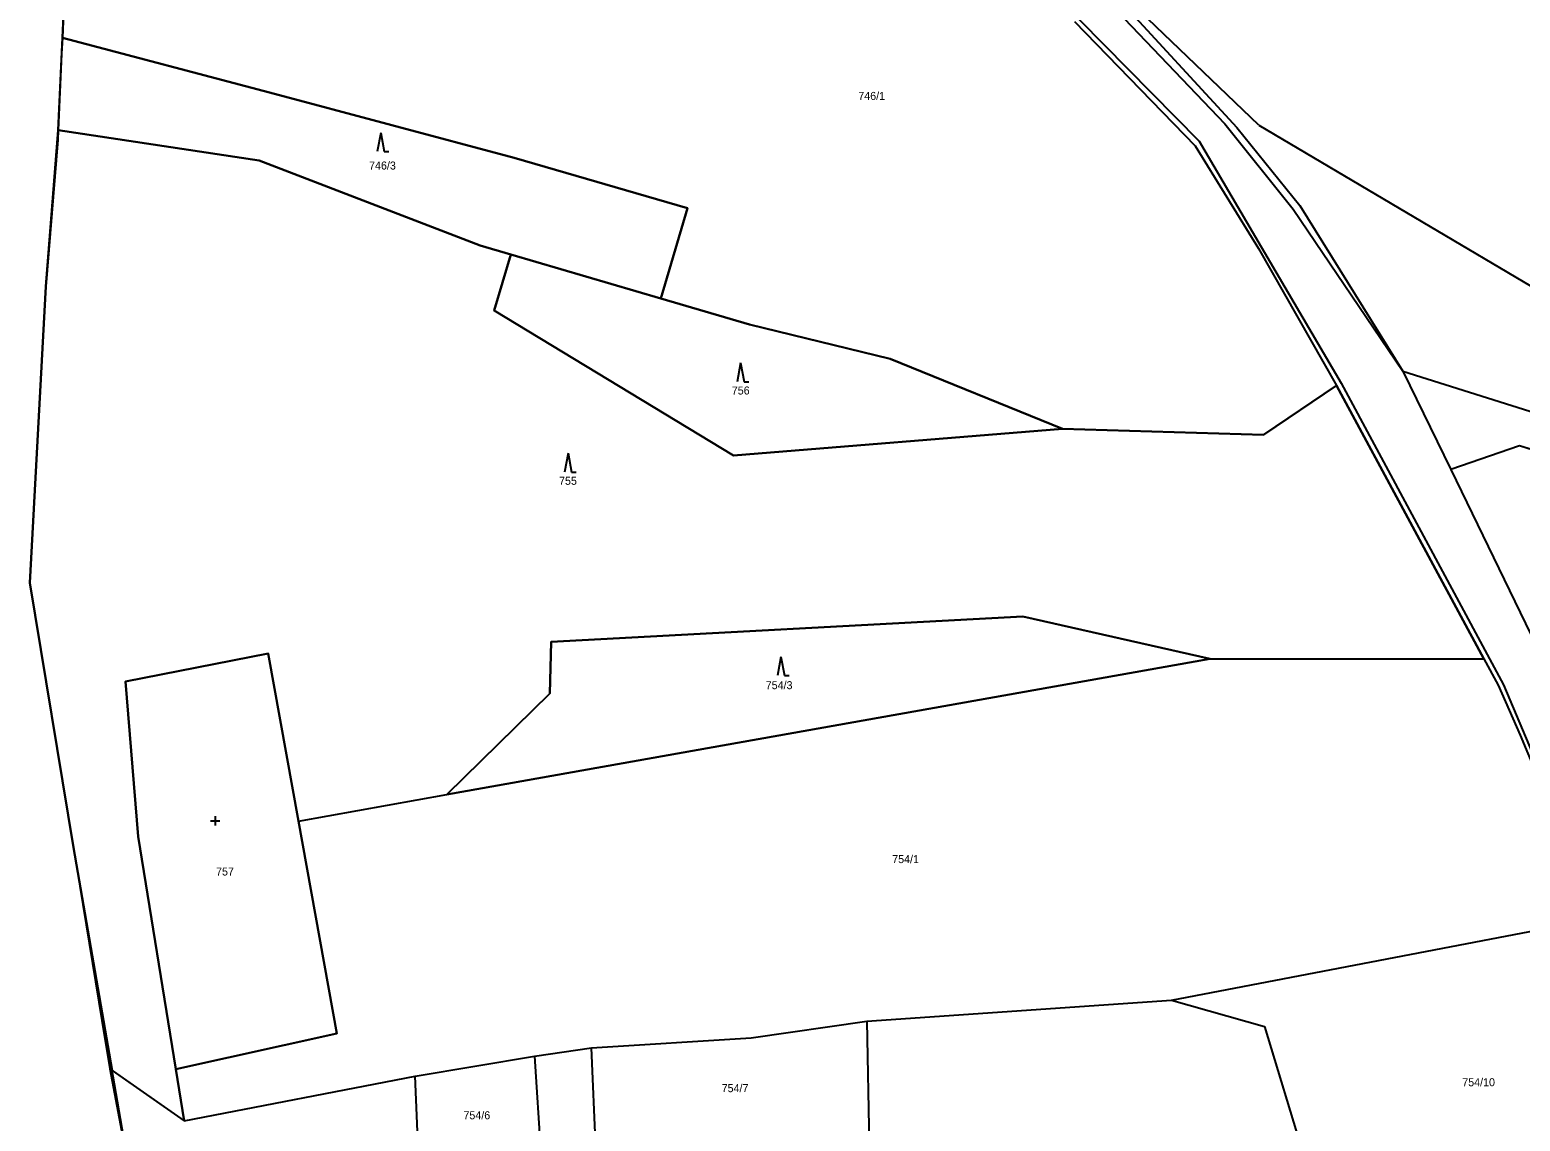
# Model space of a CAD drawing. Extents: x -760642 to -757221, y -1092371 to -1088855.
# Drawn here: x -760595.1 to -760278.5, y -1091408.1 to -1091176.2 of the extents above; entities that cross this region are included whole.
import ezdxf

# ---------------------------------------------------------------- set-up
doc = ezdxf.new("R2010")
doc.units = 0
for name, color, linetype in [('Vrstva 1', 7, 'Continuous'), ('Vrstva 13', 7, 'Continuous'), ('Vrstva 18', 7, 'Continuous'), ('Vrstva 25', 7, 'Continuous'), ('Vrstva 28', 7, 'Continuous'), ('Vrstva 30', 7, 'Continuous'), ('Vrstva 4', 7, 'Continuous')]:
    doc.layers.add(name, color=color, linetype=linetype)

msp = doc.modelspace()

# ---------------------------------------------------------------- linework, layer by layer
at = {"layer": 'Vrstva 1'}
for p, q in [((-760334.03, -1091196.47), (-760385.31, -1091147.41)), ((-760368.71, -1091164.43), (-760338.69, -1091197.03)), ((-760373.22, -1091174.51), (-760347.55, -1091200.86)), ((-760588.15, -1091177.97), (-760544.19, -1091189.57)), ((-760544.19, -1091189.57), (-760492.22, -1091203.44)), ((-760334.03, -1091196.47), (-760205.16, -1091272.91)), ((-760546.35, -1091204.01), (-760589.05, -1091197.58)), ((-760338.69, -1091197.03), (-760325.37, -1091213.6)), ((-760347.55, -1091200.86), (-760334.14, -1091222.71)), ((-760499.42, -1091222.1), (-760546.35, -1091204.01)), ((-760492.22, -1091203.44), (-760455.41, -1091214.13)), ((-760455.41, -1091214.13), (-760461.03, -1091233.33)), ((-760325.37, -1091213.6), (-760303.44, -1091248.8)), ((-760492.93, -1091224), (-760499.42, -1091222.1)), ((-760496.41, -1091235.9), (-760492.93, -1091224)), ((-760461.03, -1091233.33), (-760492.93, -1091224)), ((-760334.14, -1091222.71), (-760317.54, -1091251.82)), ((-760461.03, -1091233.33), (-760442.19, -1091238.83)), ((-760445.61, -1091266.7), (-760496.41, -1091235.9)), ((-760442.19, -1091238.83), (-760412.36, -1091246.12)), ((-760412.36, -1091246.12), (-760375.73, -1091261.03)), ((-760303.44, -1091248.8), (-760293.3, -1091269.65)), ((-760303.44, -1091248.8), (-760198.97, -1091281.72)), ((-760333.09, -1091262.33), (-760317.54, -1091251.82)), ((-760317.54, -1091251.82), (-760286.24, -1091309.92)), ((-760445.61, -1091266.7), (-760375.73, -1091261.03)), ((-760375.73, -1091261.03), (-760333.09, -1091262.33)), ((-760278.72, -1091264.67), (-760293.3, -1091269.65)), ((-760175.42, -1091296.52), (-760278.72, -1091264.67)), ((-760293.3, -1091269.65), (-760275.12, -1091307.03)), ((-760484.34, -1091306.29), (-760384.16, -1091300.88)), ((-760384.16, -1091300.88), (-760344.38, -1091309.91)), ((-760484.62, -1091317.29), (-760484.34, -1091306.29)), ((-760574.72, -1091314.74), (-760544.42, -1091308.74)), ((-760544.42, -1091308.74), (-760538, -1091344.37)), ((-760344.38, -1091309.91), (-760506.51, -1091338.7)), ((-760344.38, -1091309.91), (-760286.24, -1091309.92)), ((-760286.24, -1091309.92), (-760283.25, -1091315.49)), ((-760574.72, -1091314.74), (-760572.05, -1091347.62)), ((-760283.25, -1091315.49), (-760278.56, -1091326.1)), ((-760506.51, -1091338.7), (-760484.62, -1091317.29)), ((-760278.56, -1091326.1), (-760262.32, -1091365.09)), ((-760538, -1091344.37), (-760506.51, -1091338.7)), ((-760538, -1091344.37), (-760529.88, -1091389.48)), ((-760572.05, -1091347.62), (-760564.07, -1091397.06)), ((-760352.56, -1091382.38), (-760262.32, -1091365.09)), ((-760417.32, -1091386.84), (-760352.56, -1091382.38)), ((-760352.56, -1091382.38), (-760332.87, -1091388.03)), ((-760529.88, -1091389.48), (-760564.07, -1091397.06)), ((-760441.88, -1091390.44), (-760417.32, -1091386.84)), ((-760417.32, -1091386.84), (-760416.83, -1091413.07)), ((-760332.87, -1091388.03), (-760320.01, -1091430.19)), ((-760487.89, -1091394.29), (-760475.77, -1091392.56)), ((-760475.77, -1091392.56), (-760441.88, -1091390.44)), ((-760474.85, -1091413.9), (-760475.77, -1091392.56)), ((-760513.25, -1091398.54), (-760487.89, -1091394.29)), ((-760487.89, -1091394.29), (-760486.5, -1091415.13)), ((-760578.09, -1091397.02), (-760562.29, -1091408.07)), ((-760564.07, -1091397.06), (-760562.29, -1091408.07)), ((-760562.29, -1091408.07), (-760513.25, -1091398.54)), ((-760512.38, -1091417.62), (-760513.25, -1091398.54))]:
    msp.add_line(p, q, dxfattribs=at)
at = {"layer": 'Vrstva 13'}
for p, q in [((-760585.95, -1091129.48), (-760588.15, -1091177.97)), ((-760588.15, -1091177.97), (-760588.31, -1091181.38)), ((-760588.31, -1091181.38), (-760589.05, -1091197.58)), ((-760591.68, -1091230.75), (-760589.14, -1091199.64)), ((-760589.05, -1091197.58), (-760589.14, -1091199.64)), ((-760595.06, -1091293.72), (-760591.68, -1091230.75)), ((-760595.06, -1091293.72), (-760585.78, -1091349.95)), ((-760585.78, -1091349.95), (-760579.77, -1091386.76)), ((-760579.77, -1091386.76), (-760578.09, -1091397.02)), ((-760578.09, -1091397.02), (-760573.63, -1091420.31))]:
    msp.add_line(p, q, dxfattribs=at)
at = {"layer": 'Vrstva 25'}
for p, q in [((-760520.542, -1091198.119), (-760521.275, -1091202.119)), ((-760520.542, -1091198.119), (-760519.809, -1091202.119)), ((-760519.809, -1091202.119), (-760518.809, -1091202.119)), ((-760444.112, -1091247.019), (-760444.845, -1091251.019)), ((-760444.112, -1091247.019), (-760443.379, -1091251.019)), ((-760443.379, -1091251.019), (-760442.379, -1091251.019)), ((-760480.752, -1091266.199), (-760481.485, -1091270.199)), ((-760480.752, -1091266.199), (-760480.019, -1091270.199)), ((-760480.019, -1091270.199), (-760479.019, -1091270.199)), ((-760435.532, -1091309.459), (-760436.265, -1091313.459)), ((-760435.532, -1091309.459), (-760434.799, -1091313.459)), ((-760434.799, -1091313.459), (-760433.799, -1091313.459)), ((-760556.686, -1091344.3), (-760554.686, -1091344.3)), ((-760555.686, -1091343.3), (-760555.686, -1091345.3))]:
    msp.add_line(p, q, dxfattribs=at)
at = {"layer": 'Vrstva 28'}
msp.add_lwpolyline([(-760573.63, -1091420.31), (-760585.78, -1091349.95), (-760595.06, -1091293.72), (-760595.06, -1091293.72), (-760591.68, -1091230.75), (-760589.05, -1091197.58), (-760588.15, -1091177.97), (-760585.95, -1091129.48), (-760586.71, -1091101.92), (-760587.4, -1091076.64), (-760575.65, -1091037.71), (-760571.02, -1091024.5), (-760561.91, -1090995.55)], dxfattribs=at)
at = {"layer": 'Vrstva 30'}
for points in [[(-760588.307, -1091181.38), (-760589.05, -1091197.58), (-760546.35, -1091204.01), (-760499.42, -1091222.1), (-760492.93, -1091224), (-760461.03, -1091233.33), (-760455.41, -1091214.13), (-760492.22, -1091203.44), (-760544.19, -1091189.57), (-760588.15, -1091177.97), (-760588.307, -1091181.38)], [(-760577.592, -1091397.369), (-760562.29, -1091408.07), (-760564.07, -1091397.06), (-760572.05, -1091347.62), (-760574.72, -1091314.74), (-760544.42, -1091308.74), (-760538, -1091344.37), (-760506.51, -1091338.7), (-760484.62, -1091317.29), (-760484.34, -1091306.29), (-760384.16, -1091300.88), (-760344.38, -1091309.91), (-760286.24, -1091309.92), (-760317.54, -1091251.82), (-760333.09, -1091262.33), (-760375.73, -1091261.03), (-760445.61, -1091266.7), (-760496.41, -1091235.9), (-760492.93, -1091224), (-760499.42, -1091222.1), (-760546.35, -1091204.01), (-760589.05, -1091197.58), (-760589.14, -1091199.64), (-760591.68, -1091230.75), (-760595.06, -1091293.72), (-760585.78, -1091349.95), (-760577.592, -1091397.369)], [(-760492.93, -1091224), (-760496.41, -1091235.9), (-760445.61, -1091266.7), (-760375.73, -1091261.03), (-760412.36, -1091246.12), (-760442.19, -1091238.83), (-760461.03, -1091233.33), (-760492.93, -1091224)], [(-760175.42, -1091296.52), (-760278.72, -1091264.67), (-760293.3, -1091269.65), (-760275.12, -1091307.03), (-760265.42, -1091309.01), (-760229.42, -1091307.68), (-760221.68, -1091309.22), (-760187.76, -1091315.95), (-760139.2, -1091333.26), (-760133.29, -1091309.51), (-760175.42, -1091296.52)], [(-760484.62, -1091317.29), (-760506.51, -1091338.7), (-760344.38, -1091309.91), (-760384.16, -1091300.88), (-760484.34, -1091306.29), (-760484.62, -1091317.29)], [(-760538, -1091344.37), (-760544.42, -1091308.74), (-760574.72, -1091314.74), (-760572.05, -1091347.62), (-760564.07, -1091397.06), (-760529.88, -1091389.48), (-760538, -1091344.37)]]:
    msp.add_lwpolyline(points, dxfattribs=at)
at = {"layer": 'Vrstva 4'}
for p, q in [((-760403.15, -1091131.37), (-760341.27, -1091196.2)), ((-760394.44, -1091151.43), (-760346.69, -1091199.91)), ((-760341.27, -1091196.2), (-760326.76, -1091214.36)), ((-760346.69, -1091199.91), (-760316.54, -1091251.29)), ((-760326.76, -1091214.36), (-760303.44, -1091248.8)), ((-760316.54, -1091251.29), (-760285.07, -1091309.86)), ((-760285.07, -1091309.86), (-760282.1, -1091315.45)), ((-760282.1, -1091315.45), (-760261.3, -1091364.74))]:
    msp.add_line(p, q, dxfattribs=at)

# ---------------------------------------------------------------- texts
at = {"layer": 'Vrstva 18'}
for s, p in [('746/1', (-760419.11, -1091191.14)), ('746/3', (-760523.01, -1091205.93)), ('756', (-760445.98, -1091253.73)), ('755', (-760482.662, -1091272.91)), ('754/3', (-760438.77, -1091316.34)), ('754/1', (-760411.91, -1091353.29)), ('757', (-760555.5, -1091355.93)), ('754/10', (-760290.85, -1091400.7)), ('754/7', (-760448.13, -1091401.96)), ('754/6', (-760502.97, -1091407.72))]:
    msp.add_text(s, height=1.7, dxfattribs=at).set_placement(p)

doc.saveas('drawing.dxf')
